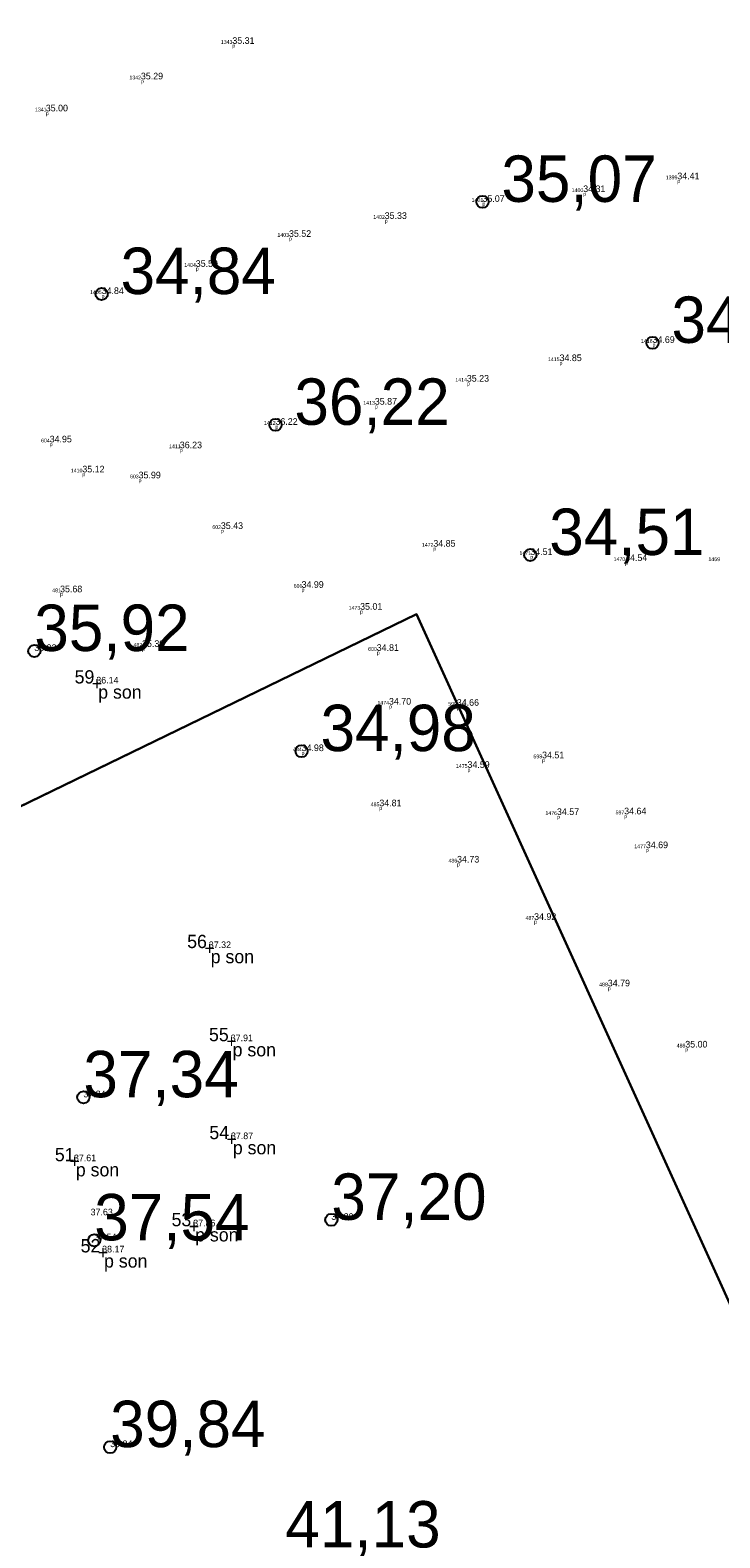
# Model space of a CAD drawing. Extents: x 700746 to 706058, y 6570320 to 6580460.
# Drawn here: x 702947.9 to 702984.4, y 6577035.9 to 6577115.4 of the extents above; entities that cross this region are included whole.
import ezdxf

# ---------------------------------------------------------------- set-up
doc = ezdxf.new("R2010")
doc.units = 0
for name, color, linetype in [('KORGUS-EH2000', 7, 'Continuous'), ('MOOTKOOD', 7, 'Continuous'), ('MOOTKORG-EH2000', 7, 'Continuous'), ('MOOTMPUNKT', 7, 'Continuous'), ('MOOTNR', 7, 'Continuous'), ('Plokid', 7, 'Continuous'), ('VWX2_MV_PLOKK', 7, 'Continuous')]:
    doc.layers.add(name, color=color, linetype=linetype)

msp = doc.modelspace()

# ---------------------------------------------------------------- linework, layer by layer
at = {"layer": 'KORGUS-EH2000'}
for centre in [(702971.817, 6577106.383), (702951.71, 6577101.521), (702980.796, 6577098.943), (702960.889, 6577094.62), (702974.343, 6577087.751), (702948.156, 6577082.685), (702962.268, 6577077.403), (702950.747, 6577059.136), (702963.837, 6577052.669), (702951.321, 6577051.588), (702952.163, 6577040.677)]:
    msp.add_circle(centre, 0.32, dxfattribs=at)
at = {"layer": 'Plokid'}
msp.add_lwpolyline([(703290.643, 6576959.216), (703356.008, 6576531.942), (703307.586, 6576229.012), (703289.688, 6575965.854), (703290.021, 6575933.747), (703291.511, 6575829.64), (703294.324, 6575609.521), (703294.773, 6575576.787), (703154.757, 6575556.6), (703019.056, 6575536.972), (703053.36, 6575698.14), (703145.59, 6575981.92), (703123.04, 6576234.88), (703120.61, 6576749.6), (703011.59, 6576989.47), (702968.34, 6577084.63), (702917.302, 6577059.88)], dxfattribs=at)
at = {"layer": 'VWX2_MV_PLOKK'}
msp.add_lwpolyline([(703120.61, 6576749.6), (703011.59, 6576989.47), (702968.34, 6577084.63), (702913.57, 6577058.07), (702784.04, 6577102.84), (702746.48, 6577248.7), (702719.69, 6577297.36), (702713.81, 6577334.91), (702714.39, 6577334.72), (702759.17, 6577231.22), (702849.88, 6577229.56), (703015.74, 6577110.88), (703187.67, 6576999.67), (703190.39, 6576656.32)], dxfattribs=at)
msp.add_lwpolyline([(703120.61, 6576749.6), (703011.59, 6576989.47), (702968.34, 6577084.63), (702913.57, 6577058.07), (702784.04, 6577102.84), (702746.48, 6577248.7), (702719.69, 6577297.36), (702713.81, 6577334.91), (702714.39, 6577334.72), (702759.17, 6577231.22), (702849.88, 6577229.56), (703015.74, 6577110.88), (703187.67, 6576999.67), (703190.39, 6576656.32)], dxfattribs=at)
msp.add_lwpolyline([(703039.76, 6576927.49), (702936.9, 6576900.04), (702913.57, 6577058.07), (702968.34, 6577084.63), (703011.59, 6576989.47)], close=True, dxfattribs=at)
msp.add_lwpolyline([(703039.76, 6576927.49), (702936.9, 6576900.04), (702913.57, 6577058.07), (702968.34, 6577084.63), (703011.59, 6576989.47)], close=True, dxfattribs=at)

# ---------------------------------------------------------------- texts
at = {"layer": 'KORGUS-EH2000'}
for s, p in [('35,07', (702972.817, 6577106.383)), ('34,84', (702952.71, 6577101.521)), ('34,69', (702981.796, 6577098.943)), ('36,22', (702961.889, 6577094.62)), ('34,51', (702975.343, 6577087.751)), ('35,92 ', (702948.156, 6577082.685)), ('34,98', (702963.268, 6577077.403)), ('37,34 ', (702950.747, 6577059.136)), ('37,20 ', (702963.837, 6577052.669)), ('37,54 ', (702951.321, 6577051.588)), ('39,84 ', (702952.163, 6577040.677)), ('41,13 ', (702961.412, 6577035.381))]:
    msp.add_text(s, height=2.45, dxfattribs=at).set_placement(p)
at = {"layer": 'MOOTKOOD'}
for s, height, p in [('p', 0.2, (702958.612, 6577114.523)), ('p', 0.2, (702953.783, 6577112.647)), ('p', 0.2, (702948.761, 6577110.961)), ('p', 0.2, (702982.106, 6577107.376)), ('p', 0.2, (702977.136, 6577106.7)), ('p', 0.2, (702971.817, 6577106.183)), ('p', 0.2, (702966.655, 6577105.286)), ('p', 0.2, (702961.601, 6577104.338)), ('p', 0.2, (702956.681, 6577102.755)), ('p', 0.2, (702951.71, 6577101.321)), ('p', 0.2, (702980.796, 6577098.743)), ('p', 0.2, (702975.886, 6577097.782)), ('p', 0.2, (702970.993, 6577096.698)), ('p', 0.2, (702966.134, 6577095.482)), ('p', 0.2, (702960.889, 6577094.42)), ('p', 0.2, (702948.966, 6577093.493)), ('p', 0.2, (702955.839, 6577093.185)), ('p', 0.2, (702950.692, 6577091.909)), ('p', 0.2, (702953.662, 6577091.596)), ('p', 0.2, (702958.006, 6577088.926)), ('p', 0.2, (702969.224, 6577087.989)), ('p', 0.2, (702974.343, 6577087.551)), ('p', 0.2, (702979.347, 6577087.235)), ('p', 0.2, (702949.516, 6577085.585)), ('p', 0.2, (702962.265, 6577085.82)), ('p', 0.2, (702965.358, 6577084.662)), ('p', 0.2, (702953.844, 6577082.702)), ('p', 0.2, (702966.235, 6577082.493)), ('p son', 0.7, (702951.53, 6577080.172)), ('p', 0.2, (702966.88, 6577079.656)), ('p', 0.2, (702970.463, 6577079.595)), ('p', 0.2, (702962.268, 6577077.203)), ('p', 0.2, (702974.963, 6577076.823)), ('p', 0.2, (702971.027, 6577076.318)), ('p', 0.2, (702966.371, 6577074.294)), ('p', 0.2, (702975.75, 6577073.833)), ('p', 0.2, (702979.3, 6577073.867)), ('p', 0.2, (702980.444, 6577072.082)), ('p', 0.2, (702970.476, 6577071.324)), ('p', 0.2, (702974.543, 6577068.297)), ('p son', 0.7, (702957.47, 6577066.21)), ('p', 0.2, (702978.434, 6577064.789)), ('p son', 0.7, (702958.627, 6577061.297)), ('p', 0.2, (702982.525, 6577061.563)), ('p son', 0.7, (702958.638, 6577056.128)), ('p son', 0.7, (702950.348, 6577054.964)), ('p son', 0.7, (702956.646, 6577051.531)), ('p son', 0.7, (702951.839, 6577050.151))]:
    msp.add_text(s, height=height, dxfattribs=at).set_placement(p)
at = {"layer": 'MOOTKORG-EH2000'}
for s, p in [('35.31', (702958.612, 6577114.723)), ('35.29', (702953.783, 6577112.847)), ('35.00', (702948.761, 6577111.161)), ('34.41', (702982.106, 6577107.576)), ('35.07', (702971.817, 6577106.383)), ('34.31', (702977.136, 6577106.9)), ('35.33', (702966.655, 6577105.486)), ('35.52', (702961.601, 6577104.538)), ('35.59', (702956.681, 6577102.955)), ('34.84', (702951.71, 6577101.521)), ('34.69', (702980.796, 6577098.943)), ('34.85', (702975.886, 6577097.982)), ('35.23', (702970.993, 6577096.898)), ('35.87', (702966.134, 6577095.682)), ('36.22', (702960.889, 6577094.62)), ('34.95', (702948.966, 6577093.693)), ('36.23', (702955.839, 6577093.385)), ('35.12', (702950.692, 6577092.109)), ('35.99', (702953.662, 6577091.796)), ('35.43', (702958.006, 6577089.126)), ('34.85', (702969.224, 6577088.189)), ('34.51', (702974.343, 6577087.751)), ('34.54', (702979.347, 6577087.435)), ('35.68', (702949.516, 6577085.785)), ('34.99', (702962.265, 6577086.02)), ('35.01', (702965.358, 6577084.862)), ('35.92', (702948.156, 6577082.685)), ('35.39', (702953.844, 6577082.902)), ('34.81', (702966.235, 6577082.693)), ('36.14', (702951.43, 6577080.972)), ('34.70', (702966.88, 6577079.856)), ('34.66', (702970.463, 6577079.795)), ('34.98', (702962.268, 6577077.403)), ('34.51', (702974.963, 6577077.023)), ('34.59', (702971.027, 6577076.518)), ('34.81', (702966.371, 6577074.494)), ('34.57', (702975.75, 6577074.033)), ('34.64', (702979.3, 6577074.067)), ('34.69', (702980.444, 6577072.282)), ('34.73', (702970.476, 6577071.524)), ('34.92', (702974.543, 6577068.497)), ('37.32', (702957.37, 6577067.01)), ('34.79', (702978.434, 6577064.989)), ('37.91', (702958.527, 6577062.097)), ('35.00', (702982.525, 6577061.763)), ('37.34', (702950.747, 6577059.136)), ('37.87', (702958.538, 6577056.928)), ('37.61', (702950.248, 6577055.764)), ('37.63', (702951.128, 6577052.908)), ('37.86', (702956.546, 6577052.331)), ('37.20', (702963.837, 6577052.669)), ('37.54', (702951.321, 6577051.588)), ('38.17', (702951.739, 6577050.951)), ('39.84', (702952.163, 6577040.677))]:
    msp.add_text(s, height=0.35, dxfattribs=at).set_placement(p)
at = {"layer": 'MOOTMPUNKT'}
for p in [(702951.197, 6577080.622), (702957.137, 6577066.66), (702958.294, 6577061.747), (702958.305, 6577056.578), (702950.015, 6577055.414), (702956.313, 6577051.981), (702951.506, 6577050.601)]:
    msp.add_text('+', height=0.7, dxfattribs=at).set_placement(p)
at = {"layer": 'MOOTNR'}
for s, height, p in [('1343', 0.2, (702958.003, 6577114.723)), ('1342', 0.2, (702953.176, 6577112.847)), ('1341', 0.2, (702948.191, 6577111.161)), ('1399', 0.2, (702981.497, 6577107.576)), ('1400', 0.2, (702976.528, 6577106.9)), ('1401', 0.2, (702971.247, 6577106.383)), ('1402', 0.2, (702966.048, 6577105.486)), ('1403', 0.2, (702960.992, 6577104.538)), ('1404', 0.2, (702956.073, 6577102.955)), ('1405', 0.2, (702951.1, 6577101.521)), ('1416', 0.2, (702980.187, 6577098.943)), ('1415', 0.2, (702975.276, 6577097.982)), ('1414', 0.2, (702970.385, 6577096.898)), ('1413', 0.2, (702965.525, 6577095.682)), ('1412', 0.2, (702960.282, 6577094.62)), ('604', 0.2, (702948.514, 6577093.693)), ('1411', 0.2, (702955.269, 6577093.385)), ('1410', 0.2, (702950.084, 6577092.109)), ('603', 0.2, (702953.209, 6577091.796)), ('602', 0.2, (702957.555, 6577089.126)), ('1472', 0.2, (702968.617, 6577088.189)), ('1471', 0.2, (702973.773, 6577087.751)), ('1470', 0.2, (702978.739, 6577087.435)), ('1469', 0.2, (702983.747, 6577087.428)), ('601', 0.2, (702961.85, 6577086.02)), ('481', 0.2, (702949.101, 6577085.785)), ('1473', 0.2, (702964.749, 6577084.862)), ('482', 0.2, (702953.393, 6577082.902)), ('600', 0.2, (702965.782, 6577082.693)), ('59', 0.7, (702950.286, 6577080.972)), ('1474', 0.2, (702966.272, 6577079.856)), ('599', 0.2, (702970.009, 6577079.795)), ('484', 0.2, (702961.816, 6577077.403)), ('1475', 0.2, (702970.417, 6577076.518)), ('598', 0.2, (702974.509, 6577077.023)), ('485', 0.2, (702965.916, 6577074.494)), ('1476', 0.2, (702975.141, 6577074.033)), ('597', 0.2, (702978.847, 6577074.067)), ('486', 0.2, (702970.023, 6577071.524)), ('1477', 0.2, (702979.835, 6577072.282)), ('487', 0.2, (702974.09, 6577068.497)), ('56', 0.7, (702956.227, 6577067.01)), ('488', 0.2, (702977.98, 6577064.989)), ('55', 0.7, (702957.379, 6577062.097)), ('489', 0.2, (702982.071, 6577061.763)), ('54', 0.7, (702957.398, 6577056.928)), ('51', 0.7, (702949.24, 6577055.764)), ('53', 0.7, (702955.403, 6577052.331)), ('52', 0.7, (702950.603, 6577050.951))]:
    msp.add_text(s, height=height, dxfattribs=at).set_placement(p)

doc.saveas('drawing.dxf')
